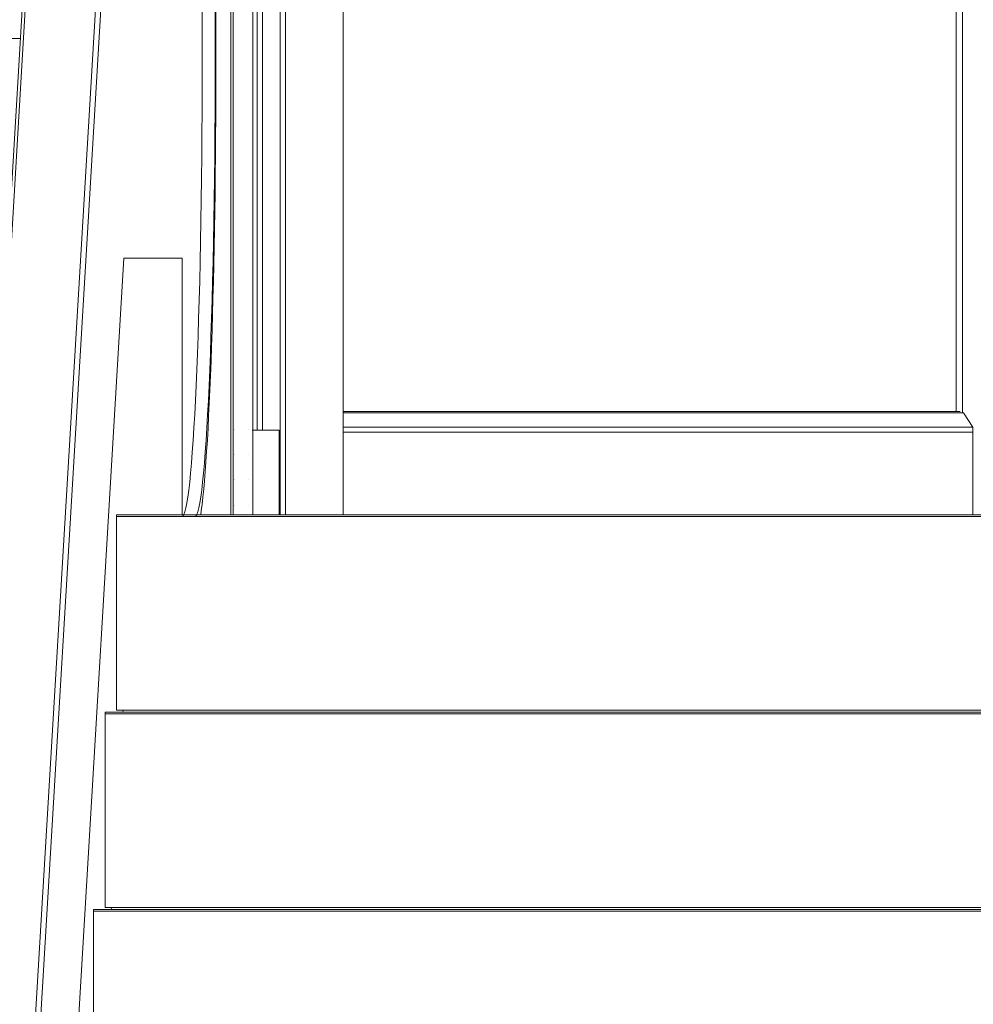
# Model space of a CAD drawing. Header units: inches. Extents: x 424 to 2043, y -237 to 445.
# Tile 805 of 965: x 865.714 to 866.652, y 220.217 to 221.186. Entities that reach past the tile are written whole.
import ezdxf

# ---------------------------------------------------------------- set-up
doc = ezdxf.new("R2010")
doc.units = ezdxf.units.IN
doc.header["$MEASUREMENT"] = 0
for name, color, linetype, lineweight in [('A-DOOR', 31, 'Continuous', 9), ('A-FLOR-HRAL', 11, 'Continuous', 9), ('A-GENM', 13, 'Continuous', 9)]:
    doc.layers.add(name, color=color, linetype=linetype, lineweight=lineweight)

# ---------------------------------------------------------------- blocks, each defined once
blk = doc.blocks.new('Escalator - Escalator-177640-Section 1')
at = {"layer": 'A-GENM'}
for p, q in [((-111.37374, 2.62824), (-111.14116, 6.53766)), ((-111.30521, 2.61969), (-111.07212, 6.53766)), ((-111.14458, 6.53118), (-111.37678, 2.62824)), ((-111.30133, 2.59643), (-111.06824, 6.5144)), ((-111.07032, 5.854), (-111.3035, 1.93603)), ((-111.01299, 5.854), (-111.07032, 5.854)), ((-111.01299, 5.60159), (-111.01299, 5.854)), ((-111.07738, 5.6), (-111.07738, 5.60159)), ((-111.07738, 5.60159), (-109.79635, 5.60159)), ((-111.07738, 5.4095), (-111.07738, 5.6)), ((-109.86039, 5.6), (-111.07738, 5.6)), ((-111.07738, 5.6), (-109.86039, 5.6)), ((-111.08869, 5.40587), (-111.08869, 5.40746)), ((-111.08869, 5.40746), (-109.86039, 5.40746)), ((-111.08869, 5.21537), (-111.08869, 5.40587)), ((-109.86039, 5.40587), (-111.08869, 5.40587)), ((-111.08869, 5.40587), (-109.86039, 5.40587)), ((-109.86039, 5.4095), (-111.07738, 5.4095)), ((-111.07108, 5.40746), (-111.07095, 5.4095)), ((-111.07108, 5.40746), (-111.07095, 5.4095)), ((-111.1, 5.21174), (-111.1, 5.21333)), ((-111.1, 5.21333), (-109.86039, 5.21333)), ((-111.1, 5.02124), (-111.1, 5.21174)), ((-109.86039, 5.21174), (-111.1, 5.21174)), ((-111.1, 5.21174), (-109.86039, 5.21174)), ((-109.86039, 5.21537), (-111.08869, 5.21537)), ((-111.08263, 5.21333), (-111.08251, 5.21537)), ((-111.08263, 5.21333), (-111.08251, 5.21537))]:
    blk.add_line(p, q, dxfattribs=at)
at = {"layer": 'A-GENM', "flags": 128}
blk.add_lwpolyline([(-110.9946, 5.60159), (-110.994, 5.60572), (-110.9932, 5.61206), (-110.99241, 5.61908), (-110.99165, 5.62678), (-110.9909, 5.63515), (-110.99016, 5.64418), (-110.98944, 5.65386), (-110.98875, 5.66419), (-110.98807, 5.67513), (-110.98741, 5.68668), (-110.98677, 5.69881), (-110.98615, 5.71152), (-110.98556, 5.72477), (-110.98499, 5.73856), (-110.98444, 5.75285), (-110.98392, 5.76762), (-110.98343, 5.78286), (-110.98296, 5.79853), (-110.98253, 5.81462), (-110.98212, 5.83109), (-110.98173, 5.84793), (-110.98138, 5.86509), (-110.98106, 5.88257), (-110.98077, 5.90032), (-110.98051, 5.91832), (-110.98029, 5.93654), (-110.98009, 5.95496), (-110.97993, 5.97354), (-110.9798, 5.99225), (-110.9797, 6.01107), (-110.97964, 6.02996), (-110.97961, 6.04889), (-110.97961, 6.06784), (-110.97965, 6.08677), (-110.97971, 6.10565)], dxfattribs=at)
at = {"layer": 'A-GENM'}
for centre in [(-111.01299, 6.0572), (-111.0003, 6.0572)]:
    blk.add_ellipse(centre, major_axis=(0, 0.4572), ratio=0.043708, start_param=3.183688, end_param=6.283185, dxfattribs=at)
blk = doc.blocks.new('Railing - Railing-185991-Section 1')
at = {"layer": 'A-FLOR-HRAL'}
blk.add_line((-119.66777, 6.07), (-111.17184, 6.07), dxfattribs=at)
blk = doc.blocks.new('5-panel_Bi-fold_external_door_10806 - Type 1-V64-Section 1')
at = {"layer": 'A-DOOR'}
for p, q in [((-110.9649, 8.4), (-110.9649, 5.6024)), ((-110.96253, 8.3372), (-110.96253, 5.6024)), ((-110.94337, 5.6024), (-110.94337, 8.3372)), ((-110.91658, 5.6024), (-110.91658, 8.3372)), ((-110.91127, 5.60159), (-110.91127, 8.3372)), ((-110.85442, 5.60159), (-110.85442, 8.3372)), ((-110.25133, 8.26143), (-110.25133, 5.70307)), ((-110.24503, 8.26271), (-110.24503, 5.70179)), ((-110.93914, 8.25), (-110.93914, 5.685)), ((-110.9339, 5.685), (-110.9339, 8.25)), ((-110.24729, 5.70307), (-110.85442, 5.70307)), ((-110.24412, 5.70179), (-110.85442, 5.70179)), ((-110.24412, 5.70179), (-110.23491, 5.68791)), ((-110.96156, 5.686), (-110.96152, 5.686)), ((-110.96151, 5.686), (-110.96149, 5.686)), ((-110.94752, 5.686), (-110.94754, 5.686)), ((-110.94406, 5.685), (-110.93914, 5.685)), ((-110.93914, 5.685), (-110.93615, 5.685)), ((-110.93615, 5.685), (-110.92045, 5.685)), ((-110.92045, 5.685), (-110.91904, 5.685)), ((-110.91904, 5.685), (-110.91755, 5.685)), ((-110.91755, 5.6024), (-110.91755, 5.685)), ((-110.23491, 5.68791), (-110.85442, 5.68791)), ((-110.23491, 5.68791), (-110.23485, 5.68294)), ((-110.23485, 5.68294), (-110.85442, 5.68294)), ((-110.23485, 5.68294), (-110.23485, 5.60159)), ((-110.96156, 5.661), (-110.96152, 5.661)), ((-110.96151, 5.661), (-110.96149, 5.661)), ((-110.96151, 5.661), (-110.96149, 5.661)), ((-110.94752, 5.661), (-110.94754, 5.661)), ((-110.94752, 5.661), (-110.94754, 5.661)), ((-110.94746, 5.661), (-110.9475, 5.661)), ((-110.96156, 5.636), (-110.96152, 5.636)), ((-110.96151, 5.636), (-110.96149, 5.636)), ((-110.96151, 5.636), (-110.96149, 5.636)), ((-110.94752, 5.636), (-110.94754, 5.636)), ((-110.94752, 5.636), (-110.94754, 5.636)), ((-110.94746, 5.636), (-110.9475, 5.636)), ((-110.96156, 5.611), (-110.96152, 5.611)), ((-110.96151, 5.611), (-110.96149, 5.611)), ((-110.96151, 5.611), (-110.96149, 5.611)), ((-110.94752, 5.611), (-110.94754, 5.611)), ((-110.94752, 5.611), (-110.94754, 5.611)), ((-110.94746, 5.611), (-110.9475, 5.611))]:
    blk.add_line(p, q, dxfattribs=at)
at = {"layer": 'A-DOOR', "flags": 128}
for points in [[(-110.9615, 5.686), (-110.96151, 5.686), (-110.96151, 5.686)], [(-110.94753, 5.686), (-110.94752, 5.686), (-110.94751, 5.686)], [(-110.9615, 5.661), (-110.96151, 5.661), (-110.96151, 5.661)], [(-110.9615, 5.661), (-110.96151, 5.661), (-110.96151, 5.661)], [(-110.94753, 5.661), (-110.94752, 5.661), (-110.94751, 5.661)], [(-110.94753, 5.661), (-110.94752, 5.661), (-110.94751, 5.661)], [(-110.9615, 5.636), (-110.96151, 5.636), (-110.96151, 5.636)], [(-110.9615, 5.636), (-110.96151, 5.636), (-110.96151, 5.636)], [(-110.94753, 5.636), (-110.94752, 5.636), (-110.94751, 5.636)], [(-110.94753, 5.636), (-110.94752, 5.636), (-110.94751, 5.636)], [(-110.9615, 5.611), (-110.96151, 5.611), (-110.96151, 5.611)], [(-110.9615, 5.611), (-110.96151, 5.611), (-110.96151, 5.611)], [(-110.94753, 5.611), (-110.94752, 5.611), (-110.94751, 5.611)], [(-110.94753, 5.611), (-110.94752, 5.611), (-110.94751, 5.611)]]:
    blk.add_lwpolyline(points, dxfattribs=at)

msp = doc.modelspace()

# ---------------------------------------------------------------- block references
at = {"layer": 'A-DOOR'}
msp.add_blockref('5-panel_Bi-fold_external_door_10806 - Type 1-V64-Section 1', (976.88654, 215.09721), dxfattribs=at)
at = {"layer": 'A-FLOR-HRAL'}
msp.add_blockref('Railing - Railing-185991-Section 1', (976.88654, 215.09721), dxfattribs=at)
at = {"layer": 'A-GENM'}
msp.add_blockref('Escalator - Escalator-177640-Section 1', (976.88654, 215.09721), dxfattribs=at)

doc.saveas('drawing.dxf')
